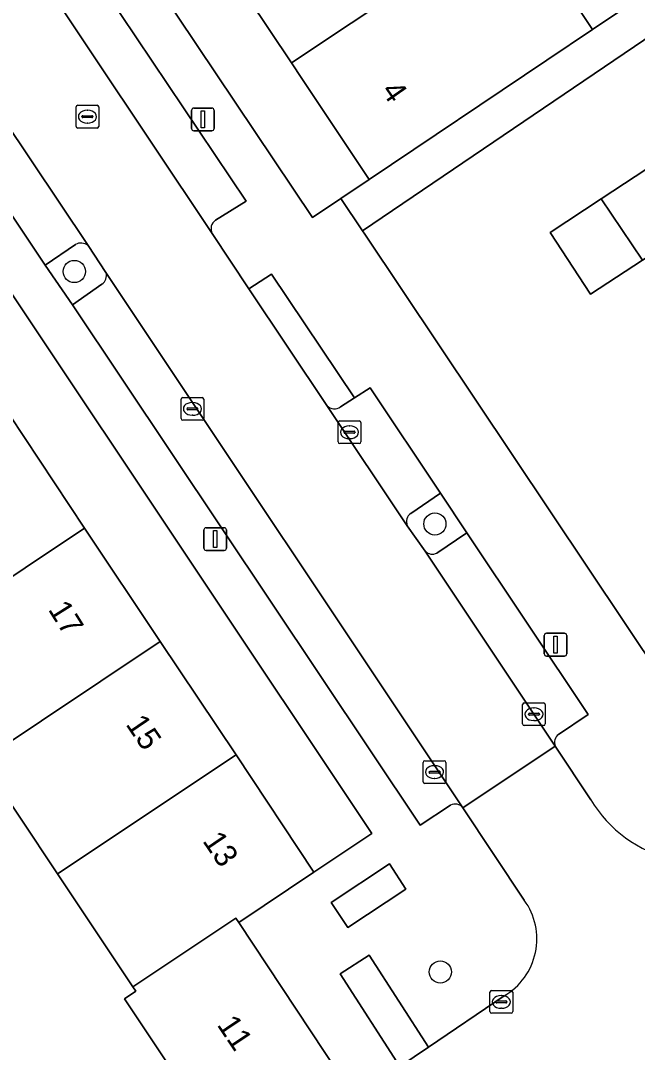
# Model space of a CAD drawing. Extents: x 158352 to 159489, y 383828 to 384603.
# Drawn here: x 158745.9 to 158773.05, y 384256.39 to 384301.82 of the extents above; entities that cross this region are included whole.
import ezdxf

# ---------------------------------------------------------------- set-up
doc = ezdxf.new("R2010")
doc.units = 0
for name, color, linetype in [('IMGEO_Boom', 7, 'Continuous'), ('IMGEO_Erf', 7, 'Continuous'), ('IMGEO_Groenvoorziening', 7, 'Continuous'), ('IMGEO_Kolk', 7, 'Continuous'), ('IMGEO_Lichtmast', 7, 'Continuous'), ('IMGEO_Pand', 7, 'Continuous'), ('IMGEO_Pand_nummerreeks', 7, 'Continuous'), ('IMGEO_Parkeervlak_open', 7, 'Continuous'), ('IMGEO_Rijbaan_lokaal_open', 7, 'Continuous'), ('IMGEO_Rioolput', 7, 'Continuous'), ('IMGEO_Voetpad_open', 7, 'Continuous')]:
    doc.layers.add(name, color=color, linetype=linetype)

msp = doc.modelspace()

# ---------------------------------------------------------------- linework, layer by layer
at = {"layer": 'IMGEO_Boom'}
for centre in [(158748.26, 384290.777), (158764.134, 384279.661), (158764.374, 384259.935)]:
    msp.add_circle(centre, 0.489, dxfattribs=at)
at = {"layer": 'IMGEO_Erf'}
for points in [[(158744.989, 384319.21), (158744.843, 384319.429), (158741.992, 384323.705), (158741.847, 384323.922), (158738.671, 384328.686), (158738.519, 384328.914), (158735.061, 384334.1), (158733.746, 384333.234), (158732.447, 384332.379), (158758.742, 384293.153), (158759.994, 384293.99), (158761.248, 384294.829), (158758.282, 384299.276), (158757.826, 384299.96), (158754.961, 384304.256), (158754.497, 384304.952), (158751.64, 384309.236), (158751.501, 384309.445), (158748.31, 384314.23), (158748.172, 384314.437)], [(158761.364, 384266.025), (158721.854, 384325.255), (158719.321, 384323.566), (158722.779, 384318.379), (158726.098, 384313.399), (158729.096, 384308.902), (158732.416, 384303.922), (158735.745, 384298.927), (158738.751, 384294.436), (158742.072, 384289.458), (158745.403, 384284.464), (158748.711, 384279.476), (158752.04, 384274.482), (158755.386, 384269.499), (158758.812, 384264.322)], [(158806.727, 384321.4), (158806.635, 384321.537), (158781.507, 384304.689), (158779.118, 384304.891), (158760.941, 384292.573), (158761.047, 384292.415), (158777.399, 384267.966), (158780.803, 384270.248), (158817.185, 384294.673), (158817.422, 384294.304), (158819.223, 384295.504), (158819, 384295.815), (158819.742, 384296.409), (158822.323, 384298.139)], [(158775.767, 384292.914), (158773.276, 384291.278), (158770.991, 384289.777), (158769.202, 384292.5), (158771.454, 384293.979), (158773.978, 384295.637)]]:
    msp.add_lwpolyline(points, close=True, dxfattribs=at)
for points in [[(158767.669, 384306.535), (158771.074, 384301.44), (158779.708, 384307.248)], [(158754.903, 384252.103), (158750.465, 384258.749), (158750.964, 384259.082), (158750.839, 384259.277), (158747.519, 384264.255), (158744.188, 384269.248), (158740.858, 384274.242), (158737.537, 384279.22), (158734.206, 384284.214), (158730.857, 384281.98), (158727.536, 384286.959), (158730.885, 384289.193), (158727.887, 384293.689), (158727.774, 384293.858), (158724.854, 384291.911), (158721.636, 384296.735), (158724.556, 384298.683), (158721.235, 384303.662)]]:
    msp.add_lwpolyline(points, dxfattribs=at)
at = {"layer": 'IMGEO_Groenvoorziening'}
for points in [[(158748.314, 384291.963), (158746.983, 384291.062), (158748.187, 384289.313), (158749.479, 384290.214)], [(158749.656, 384290.73), (158748.867, 384291.915)], [(158764.225, 384278.38), (158765.546, 384279.273), (158764.388, 384281.013), (158763.077, 384280.128)], [(158762.921, 384279.585), (158763.704, 384278.459)]]:
    msp.add_lwpolyline(points, dxfattribs=at)
for points in [[(158759.568, 384262.991), (158760.3, 384261.887), (158762.862, 384263.586), (158762.13, 384264.69)], [(158762.589, 384255.767), (158763.847, 384256.62), (158761.247, 384260.675), (158759.968, 384259.855)]]:
    msp.add_lwpolyline(points, close=True, dxfattribs=at)
for centre, radius, start, end in [((158748.557, 384291.554), 0.476, 49.3617, 120.7167), ((158749.226, 384290.589), 0.452, 303.9569, 18.1768), ((158763.318, 384279.765), 0.436, 123.5537, 204.3884), ((158764.021, 384278.79), 0.458, 226.2326, 296.5231)]:
    msp.add_arc(centre, radius, start, end, dxfattribs=at)
at = {"layer": 'IMGEO_Kolk'}
for p, q in [((158752.962, 384284.303), (158752.962, 384285.155)), ((158753.037, 384285.229), (158753.889, 384285.229)), ((158753.45, 384285.009), (158753.475, 384285.009)), ((158753.963, 384285.155), (158753.963, 384284.303)), ((158753.221, 384284.723), (158753.221, 384284.735)), ((158753.659, 384284.686), (158753.261, 384284.686)), ((158753.264, 384284.772), (158753.662, 384284.772)), ((158753.473, 384284.449), (158753.448, 384284.449)), ((158753.705, 384284.735), (158753.705, 384284.723)), ((158753.889, 384284.229), (158753.037, 384284.229)), ((158759.875, 384283.273), (158759.875, 384284.125)), ((158759.95, 384284.199), (158760.802, 384284.199)), ((158760.363, 384283.979), (158760.388, 384283.979)), ((158760.876, 384284.125), (158760.876, 384283.273)), ((158760.134, 384283.693), (158760.134, 384283.705)), ((158760.572, 384283.656), (158760.174, 384283.656)), ((158760.177, 384283.742), (158760.575, 384283.742)), ((158760.618, 384283.705), (158760.618, 384283.693)), ((158760.802, 384283.199), (158759.95, 384283.199)), ((158760.386, 384283.419), (158760.361, 384283.419)), ((158767.994, 384270.857), (158767.994, 384271.709)), ((158768.069, 384271.783), (158768.921, 384271.783)), ((158768.995, 384271.709), (158768.995, 384270.857)), ((158768.253, 384271.277), (158768.253, 384271.289)), ((158768.691, 384271.24), (158768.293, 384271.24)), ((158768.296, 384271.326), (158768.694, 384271.326)), ((158768.482, 384271.563), (158768.507, 384271.563)), ((158768.737, 384271.289), (158768.737, 384271.277)), ((158768.921, 384270.783), (158768.069, 384270.783)), ((158768.505, 384271.003), (158768.48, 384271.003)), ((158763.617, 384268.308), (158763.617, 384269.16)), ((158763.692, 384269.234), (158764.544, 384269.234)), ((158764.105, 384269.014), (158764.13, 384269.014)), ((158764.618, 384269.16), (158764.618, 384268.308)), ((158763.876, 384268.728), (158763.876, 384268.74)), ((158764.314, 384268.691), (158763.916, 384268.691)), ((158763.919, 384268.777), (158764.317, 384268.777)), ((158764.36, 384268.74), (158764.36, 384268.728)), ((158764.544, 384268.234), (158763.692, 384268.234)), ((158764.128, 384268.454), (158764.103, 384268.454)), ((158766.558, 384258.189), (158766.558, 384259.041)), ((158766.633, 384259.115), (158767.485, 384259.115)), ((158767.559, 384259.041), (158767.559, 384258.189)), ((158766.817, 384258.609), (158766.817, 384258.621)), ((158767.255, 384258.572), (158766.857, 384258.572)), ((158766.86, 384258.658), (158767.258, 384258.658)), ((158767.046, 384258.895), (158767.071, 384258.895)), ((158767.301, 384258.621), (158767.301, 384258.609)), ((158767.485, 384258.115), (158766.633, 384258.115)), ((158767.069, 384258.335), (158767.044, 384258.335))]:
    msp.add_line(p, q, dxfattribs=at)
for points in [[(158752.962, 384284.303), (158752.962, 384285.155)], [(158753.037, 384285.229), (158753.889, 384285.229)], [(158753.963, 384285.155), (158753.963, 384284.303)], [(158753.889, 384284.229), (158753.037, 384284.229)], [(158759.875, 384283.273), (158759.875, 384284.125)], [(158759.95, 384284.199), (158760.802, 384284.199)], [(158760.876, 384284.125), (158760.876, 384283.273)], [(158760.802, 384283.199), (158759.95, 384283.199)], [(158767.994, 384270.857), (158767.994, 384271.709)], [(158768.069, 384271.783), (158768.921, 384271.783)], [(158768.995, 384271.709), (158768.995, 384270.857)], [(158768.921, 384270.783), (158768.069, 384270.783)], [(158763.617, 384268.308), (158763.617, 384269.16)], [(158763.692, 384269.234), (158764.544, 384269.234)], [(158764.618, 384269.16), (158764.618, 384268.308)], [(158764.544, 384268.234), (158763.692, 384268.234)], [(158766.558, 384258.189), (158766.558, 384259.041)], [(158766.633, 384259.115), (158767.485, 384259.115)], [(158767.559, 384259.041), (158767.559, 384258.189)], [(158767.485, 384258.115), (158766.633, 384258.115)]]:
    msp.add_lwpolyline(points, dxfattribs=at)
for centre, radius, start, end in [((158753.039, 384285.153), 0.0765, 91.552, 178.448), ((158753.039, 384285.153), 0.0765, 91.552, 178.448), ((158753.887, 384285.153), 0.0765, 1.552, 88.448), ((158753.887, 384285.153), 0.0765, 1.552, 88.448), ((158753.261, 384284.732), 0.0403, 85.8775, 175.7526), ((158753.258, 384284.722), 0.0366, 178.938, 274.7102), ((158753.662, 384284.729), 0.043, 264.8664, 352.4533), ((158753.666, 384284.734), 0.0386, 1.7309, 96.639), ((158753.039, 384284.305), 0.0765, 181.552, 268.448), ((158753.039, 384284.305), 0.0765, 181.552, 268.448), ((158753.887, 384284.305), 0.0765, 271.552, 358.448), ((158753.887, 384284.305), 0.0765, 271.552, 358.448), ((158759.952, 384284.123), 0.0765, 91.552, 178.448), ((158759.952, 384284.123), 0.0765, 91.552, 178.448), ((158760.8, 384284.123), 0.0765, 1.552, 88.448), ((158760.8, 384284.123), 0.0765, 1.552, 88.448), ((158760.174, 384283.702), 0.0403, 85.8775, 175.7526), ((158760.171, 384283.692), 0.0366, 178.938, 274.7102), ((158760.575, 384283.699), 0.043, 264.8664, 352.4533), ((158760.579, 384283.704), 0.0386, 1.7309, 96.639), ((158759.952, 384283.275), 0.0765, 181.552, 268.448), ((158759.952, 384283.275), 0.0765, 181.552, 268.448), ((158760.8, 384283.275), 0.0765, 271.552, 358.448), ((158760.8, 384283.275), 0.0765, 271.552, 358.448), ((158768.071, 384271.707), 0.0765, 91.552, 178.448), ((158768.071, 384271.707), 0.0765, 91.552, 178.448), ((158768.919, 384271.707), 0.0765, 1.552, 88.448), ((158768.919, 384271.707), 0.0765, 1.552, 88.448), ((158768.293, 384271.286), 0.0403, 85.8775, 175.7526), ((158768.29, 384271.276), 0.0366, 178.938, 274.7102), ((158768.694, 384271.283), 0.043, 264.8664, 352.4533), ((158768.698, 384271.288), 0.0386, 1.7309, 96.639), ((158768.071, 384270.859), 0.0765, 181.552, 268.448), ((158768.071, 384270.859), 0.0765, 181.552, 268.448), ((158768.919, 384270.859), 0.0765, 271.552, 358.448), ((158768.919, 384270.859), 0.0765, 271.552, 358.448), ((158763.694, 384269.158), 0.0765, 91.552, 178.448), ((158763.694, 384269.158), 0.0765, 91.552, 178.448), ((158764.542, 384269.158), 0.0765, 1.552, 88.448), ((158764.542, 384269.158), 0.0765, 1.552, 88.448), ((158763.916, 384268.737), 0.0403, 85.8775, 175.7526), ((158763.913, 384268.727), 0.0366, 178.938, 274.7102), ((158764.317, 384268.734), 0.043, 264.8664, 352.4533), ((158764.321, 384268.739), 0.0386, 1.7309, 96.639), ((158763.694, 384268.31), 0.0765, 181.552, 268.448), ((158763.694, 384268.31), 0.0765, 181.552, 268.448), ((158764.542, 384268.31), 0.0765, 271.552, 358.448), ((158764.542, 384268.31), 0.0765, 271.552, 358.448), ((158766.635, 384259.039), 0.0765, 91.552, 178.448), ((158766.635, 384259.039), 0.0765, 91.552, 178.448), ((158767.483, 384259.039), 0.0765, 1.552, 88.448), ((158767.483, 384259.039), 0.0765, 1.552, 88.448), ((158766.857, 384258.618), 0.0403, 85.8775, 175.7526), ((158766.854, 384258.608), 0.0366, 178.938, 274.7102), ((158767.258, 384258.615), 0.043, 264.8664, 352.4533), ((158767.262, 384258.62), 0.0386, 1.7309, 96.639), ((158766.635, 384258.191), 0.0765, 181.552, 268.448), ((158766.635, 384258.191), 0.0765, 181.552, 268.448), ((158767.483, 384258.191), 0.0765, 271.552, 358.448), ((158767.483, 384258.191), 0.0765, 271.552, 358.448)]:
    msp.add_arc(centre, radius, start, end, dxfattribs=at)
for centre, major_axis, ratio, start_param, end_param in [((158753.449, 384284.729), (-0.387, 0.002), 0.722429, 4.712389, 7.853982), ((158753.474, 384284.729), (-0.39, 0.002), 0.717154, 1.570796, 4.712389), ((158760.362, 384283.699), (-0.387, 0.002), 0.722429, 4.712389, 7.853982), ((158760.387, 384283.699), (-0.39, 0.002), 0.717154, 1.570796, 4.712389), ((158768.481, 384271.283), (-0.387, 0.002), 0.722429, 4.712389, 7.853982), ((158768.506, 384271.283), (-0.39, 0.002), 0.717154, 1.570796, 4.712389), ((158764.104, 384268.734), (-0.387, 0.002), 0.722429, 4.712389, 7.853982), ((158764.129, 384268.734), (-0.39, 0.002), 0.717154, 1.570796, 4.712389), ((158767.045, 384258.615), (-0.387, 0.002), 0.722429, 4.712389, 7.853982), ((158767.07, 384258.615), (-0.39, 0.002), 0.717154, 1.570796, 4.712389)]:
    msp.add_ellipse(centre, major_axis=major_axis, ratio=ratio, start_param=start_param, end_param=end_param, dxfattribs=at)
at = {"layer": 'IMGEO_Lichtmast'}
for p, q in [((158753.422, 384297.072), (158753.422, 384297.872)), ((158753.422, 384297.872), (158753.422, 384297.072)), ((158753.522, 384297.972), (158754.312, 384297.972)), ((158754.312, 384297.972), (158753.522, 384297.972)), ((158754.412, 384297.872), (158754.412, 384297.072)), ((158754.412, 384297.072), (158754.412, 384297.872)), ((158754.312, 384296.972), (158753.522, 384296.972)), ((158753.522, 384296.972), (158754.312, 384296.972)), ((158753.968, 384278.596), (158753.968, 384279.396)), ((158753.968, 384279.396), (158753.968, 384278.596)), ((158754.068, 384279.496), (158754.858, 384279.496)), ((158754.858, 384279.496), (158754.068, 384279.496)), ((158754.958, 384279.396), (158754.958, 384278.596)), ((158754.958, 384278.596), (158754.958, 384279.396)), ((158754.858, 384278.496), (158754.068, 384278.496)), ((158754.068, 384278.496), (158754.858, 384278.496)), ((158768.945, 384273.945), (158768.945, 384274.745)), ((158768.945, 384274.745), (158768.945, 384273.945)), ((158769.045, 384274.845), (158769.835, 384274.845)), ((158769.835, 384274.845), (158769.045, 384274.845)), ((158769.935, 384274.745), (158769.935, 384273.945)), ((158769.935, 384273.945), (158769.935, 384274.745)), ((158769.835, 384273.845), (158769.045, 384273.845)), ((158769.045, 384273.845), (158769.835, 384273.845))]:
    msp.add_line(p, q, dxfattribs=at)
for points in [[(158753.842, 384297.847), (158753.992, 384297.847), (158753.992, 384297.097), (158753.842, 384297.097), (158753.842, 384297.847)], [(158754.388, 384279.371), (158754.538, 384279.371), (158754.538, 384278.621), (158754.388, 384278.621), (158754.388, 384279.371)], [(158769.365, 384274.72), (158769.515, 384274.72), (158769.515, 384273.97), (158769.365, 384273.97), (158769.365, 384274.72)]]:
    msp.add_lwpolyline(points, dxfattribs=at)
for centre, start, end in [((158753.522, 384297.872), 90, 180), ((158753.522, 384297.872), 90, 180), ((158754.312, 384297.872), 0, 90), ((158754.312, 384297.872), 360, 90), ((158753.522, 384297.072), 180, 270), ((158753.522, 384297.072), 180, 270), ((158754.312, 384297.072), 270, 0), ((158754.312, 384297.072), 270, 0), ((158754.068, 384279.396), 90, 180), ((158754.068, 384279.396), 90, 180), ((158754.858, 384279.396), 0, 90), ((158754.858, 384279.396), 360, 90), ((158754.068, 384278.596), 180, 270), ((158754.068, 384278.596), 180, 270), ((158754.858, 384278.596), 270, 0), ((158754.858, 384278.596), 270, 0), ((158769.045, 384274.745), 90, 180), ((158769.045, 384274.745), 90, 180), ((158769.835, 384274.745), 0, 90), ((158769.835, 384274.745), 360, 90), ((158769.045, 384273.945), 180, 270), ((158769.045, 384273.945), 180, 270), ((158769.835, 384273.945), 270, 0), ((158769.835, 384273.945), 270, 0)]:
    msp.add_arc(centre, 0.1, start, end, dxfattribs=at)
at = {"layer": 'IMGEO_Pand'}
for points in [[(158765.656, 384305.19), (158763.459, 384308.478), (158762.786, 384309.485), (158762.322, 384310.18), (158754.497, 384304.952), (158754.961, 384304.256), (158757.826, 384299.96)], [(158765.656, 384305.19), (158757.826, 384299.96), (158758.282, 384299.276), (158761.248, 384294.829), (158769.065, 384300.088), (158771.074, 384301.44), (158767.669, 384306.535)], [(158773.276, 384291.278), (158775.767, 384292.914), (158773.978, 384295.637), (158771.454, 384293.979)], [(158773.276, 384291.278), (158771.454, 384293.979), (158769.202, 384292.5), (158770.991, 384289.777)], [(158737.537, 384279.22), (158740.858, 384274.242), (158748.711, 384279.476), (158745.403, 384284.464)], [(158744.188, 384269.248), (158752.04, 384274.482), (158748.711, 384279.476), (158740.858, 384274.242)], [(158744.188, 384269.248), (158747.519, 384264.255), (158755.386, 384269.499), (158752.04, 384274.482)], [(158747.519, 384264.255), (158750.839, 384259.277), (158755.377, 384262.305), (158755.506, 384262.112), (158758.812, 384264.322), (158755.386, 384269.499)], [(158755.506, 384262.112), (158755.377, 384262.305), (158750.839, 384259.277), (158750.964, 384259.082), (158750.465, 384258.749), (158754.903, 384252.103), (158759.926, 384255.435)]]:
    msp.add_lwpolyline(points, close=True, dxfattribs=at)
at = {"layer": 'IMGEO_Parkeervlak_open'}
for points in [[(158748.867, 384291.915), (158732.619, 384316.209)], [(158732.47, 384315.682), (158731.136, 384314.846), (158746.983, 384291.062), (158748.314, 384291.963)], [(158754.48, 384293.033), (158755.828, 384293.879), (158748.237, 384305.189), (158746.928, 384304.308)], [(158746.367, 384304.398), (158754.327, 384292.451)], [(158765.371, 384267.168), (158749.656, 384290.73)], [(158749.479, 384290.214), (158748.187, 384289.313), (158763.493, 384266.393), (158764.827, 384267.282)], [(158763.077, 384280.128), (158764.388, 384281.013), (158761.282, 384285.648), (158760.598, 384285.21), (158759.986, 384284.817)], [(158759.379, 384284.871), (158762.921, 384279.585)], [(158769.576, 384270.391), (158770.88, 384271.274), (158765.546, 384279.273), (158764.225, 384278.38)], [(158763.704, 384278.459), (158769.43, 384269.883)]]:
    msp.add_lwpolyline(points, dxfattribs=at)
for centre, radius, start, end in [((158754.731, 384292.656), 0.453, 123.6891, 206.8529), ((158748.557, 384291.554), 0.476, 49.3617, 120.7167), ((158749.226, 384290.589), 0.452, 303.9569, 18.1768), ((158759.715, 384285.212), 0.479, 225.4112, 304.4213), ((158763.318, 384279.765), 0.436, 123.5537, 204.3884), ((158764.021, 384278.79), 0.458, 226.2326, 296.5231), ((158769.826, 384270.044), 0.427, 125.7784, 202.1521), ((158765.023, 384266.864), 0.462, 41.1735, 115.1554)]:
    msp.add_arc(centre, radius, start, end, dxfattribs=at)
at = {"layer": 'IMGEO_Rijbaan_lokaal_open'}
msp.add_lwpolyline([(158746.367, 384304.398), (158745.626, 384305.518), (158731.636, 384326.508), (158729.981, 384328.983), (158729.716, 384329.495), (158729.213, 384330.219), (158729.058, 384330.442), (158724.989, 384327.685), (158731.797, 384317.416), (158732.619, 384316.209), (158748.867, 384291.915), (158749.656, 384290.73), (158765.371, 384267.168), (158769.43, 384269.883), (158763.704, 384278.459), (158762.921, 384279.585), (158759.379, 384284.871), (158755.951, 384290.012), (158754.327, 384292.451)], close=True, dxfattribs=at)
for points in [[(158770.993, 384267.518), (158769.43, 384269.883), (158765.371, 384267.168), (158768.069, 384263.097)], [(158767.178, 384258.876), (158763.847, 384256.62), (158762.589, 384255.767), (158761.652, 384255.133), (158760.57, 384254.474), (158762.961, 384250.932), (158764.828, 384252.201), (158766.013, 384253.005), (158769.3, 384255.239)]]:
    msp.add_lwpolyline(points, dxfattribs=at)
for centre, radius, start, end in [((158775.899, 384270.46), 5.72, 210.9501, 302.7135), ((158765.716, 384261.389), 2.907, 300.1819, 35.9793)]:
    msp.add_arc(centre, radius, start, end, dxfattribs=at)
at = {"layer": 'IMGEO_Rioolput'}
for p, q in [((158748.34, 384297.169), (158748.34, 384298.021)), ((158748.415, 384298.095), (158749.267, 384298.095)), ((158749.341, 384298.021), (158749.341, 384297.169)), ((158748.599, 384297.589), (158748.599, 384297.601)), ((158748.642, 384297.638), (158749.04, 384297.638)), ((158748.828, 384297.875), (158748.853, 384297.875)), ((158749.083, 384297.601), (158749.083, 384297.589)), ((158749.037, 384297.552), (158748.639, 384297.552)), ((158748.851, 384297.315), (158748.826, 384297.315)), ((158749.267, 384297.095), (158748.415, 384297.095))]:
    msp.add_line(p, q, dxfattribs=at)
for points in [[(158748.34, 384297.169), (158748.34, 384298.021)], [(158748.415, 384298.095), (158749.267, 384298.095)], [(158749.341, 384298.021), (158749.341, 384297.169)], [(158749.267, 384297.095), (158748.415, 384297.095)]]:
    msp.add_lwpolyline(points, dxfattribs=at)
for centre, radius, start, end in [((158748.417, 384298.019), 0.0765, 91.552, 178.448), ((158748.417, 384298.019), 0.0765, 91.552, 178.448), ((158749.265, 384298.019), 0.0765, 1.552, 88.448), ((158749.265, 384298.019), 0.0765, 1.552, 88.448), ((158748.639, 384297.598), 0.0403, 85.8775, 175.7526), ((158748.636, 384297.588), 0.0366, 178.938, 274.7102), ((158749.04, 384297.595), 0.043, 264.8664, 352.4533), ((158749.044, 384297.6), 0.0386, 1.7309, 96.639), ((158748.417, 384297.171), 0.0765, 181.552, 268.448), ((158748.417, 384297.171), 0.0765, 181.552, 268.448), ((158749.265, 384297.171), 0.0765, 271.552, 358.448), ((158749.265, 384297.171), 0.0765, 271.552, 358.448)]:
    msp.add_arc(centre, radius, start, end, dxfattribs=at)
for centre, major_axis, ratio, start_param, end_param in [((158748.827, 384297.595), (-0.387, 0.002), 0.722429, 4.712389, 7.853982), ((158748.852, 384297.595), (-0.39, 0.002), 0.717154, 1.570796, 4.712389)]:
    msp.add_ellipse(centre, major_axis=major_axis, ratio=ratio, start_param=start_param, end_param=end_param, dxfattribs=at)
at = {"layer": 'IMGEO_Voetpad_open'}
for points in [[(158761.047, 384292.415), (158760.941, 384292.573), (158759.994, 384293.99), (158758.742, 384293.153), (158732.447, 384332.379), (158730.838, 384331.32), (158731.653, 384330.097), (158733.516, 384327.301), (158747.086, 384306.935), (158748.237, 384305.189), (158755.828, 384293.879), (158754.48, 384293.033)], [(158731.136, 384314.846), (158729.962, 384316.577), (158723.554, 384326.244), (158723.317, 384326.283), (158721.764, 384325.322), (158721.854, 384325.255), (158761.364, 384266.025), (158758.812, 384264.322), (158755.506, 384262.112), (158759.926, 384255.435), (158760.57, 384254.474), (158761.652, 384255.133), (158762.589, 384255.767), (158759.968, 384259.855), (158761.247, 384260.675), (158763.847, 384256.62), (158767.178, 384258.876)], [(158764.827, 384267.282), (158763.493, 384266.393), (158748.187, 384289.313), (158746.983, 384291.062), (158731.136, 384314.846)], [(158779.708, 384307.248), (158771.074, 384301.44), (158769.065, 384300.088), (158761.248, 384294.829), (158759.994, 384293.99), (158760.941, 384292.573), (158779.118, 384304.891)], [(158754.327, 384292.451), (158755.951, 384290.012), (158756.941, 384290.664), (158760.598, 384285.21), (158761.282, 384285.648), (158764.388, 384281.013), (158765.546, 384279.273), (158770.88, 384271.274), (158769.576, 384270.391)], [(158778.99, 384265.647), (158777.399, 384267.966), (158761.047, 384292.415)], [(158759.986, 384284.817), (158760.598, 384285.21), (158756.941, 384290.664), (158755.951, 384290.012), (158759.379, 384284.871)], [(158769.43, 384269.883), (158770.993, 384267.518)], [(158768.069, 384263.097), (158765.371, 384267.168)]]:
    msp.add_lwpolyline(points, dxfattribs=at)
msp.add_lwpolyline([(158759.568, 384262.991), (158762.13, 384264.69), (158762.862, 384263.586), (158760.3, 384261.887)], close=True, dxfattribs=at)
for centre, radius, start, end in [((158754.731, 384292.656), 0.453, 123.6891, 206.8529), ((158759.715, 384285.212), 0.479, 225.4112, 304.4213), ((158769.826, 384270.044), 0.427, 125.7784, 202.1521), ((158765.023, 384266.864), 0.462, 41.1735, 115.1554), ((158775.899, 384270.46), 5.72, 210.9501, 302.7135), ((158765.716, 384261.389), 2.907, 300.1819, 35.9793)]:
    msp.add_arc(centre, radius, start, end, dxfattribs=at)

# ---------------------------------------------------------------- texts
at = {"layer": 'IMGEO_Pand_nummerreeks'}
for s, rotation, p in [('4', 304.807, (158761.741, 384298.734)), ('17', 302.0492, (158747.087, 384275.897)), ('15', 304.2072, (158750.497, 384270.841)), ('13', 304.0804, (158753.882, 384265.702)), ('11', 303.909, (158754.515, 384257.608))]:
    msp.add_text(s, height=1, rotation=rotation, dxfattribs=at).set_placement(p)

doc.saveas('drawing.dxf')
